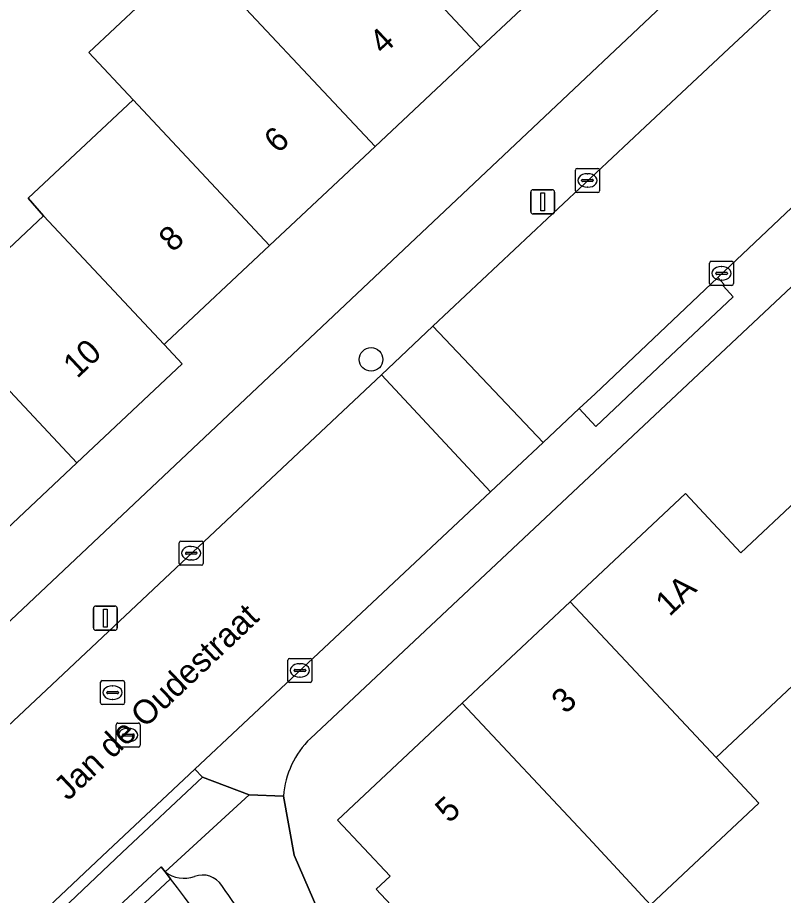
# Model space of a CAD drawing. Extents: x 159960 to 160866, y 382700 to 383354.
# Drawn here: x 160396.2 to 160427.98, y 383095.2 to 383131.61 of the extents above; entities that cross this region are included whole.
import ezdxf

# ---------------------------------------------------------------- set-up
doc = ezdxf.new("R2010")
doc.units = 0
for name, color, linetype in [('IMGEO_Boom', 7, 'Continuous'), ('IMGEO_Erf', 7, 'Continuous'), ('IMGEO_Kolk', 7, 'Continuous'), ('IMGEO_Lichtmast', 7, 'Continuous'), ('IMGEO_Openbare_ruimte_label', 7, 'Continuous'), ('IMGEO_Pand', 7, 'Continuous'), ('IMGEO_Pand_nummerreeks', 7, 'Continuous'), ('IMGEO_Parkeervlak_open', 7, 'Continuous'), ('IMGEO_Rijbaan_lokaal_open', 7, 'Continuous'), ('IMGEO_Rioolput', 7, 'Continuous'), ('IMGEO_Voetpad_open', 7, 'Continuous')]:
    doc.layers.add(name, color=color, linetype=linetype)

msp = doc.modelspace()

# ---------------------------------------------------------------- linework, layer by layer
at = {"layer": 'IMGEO_Boom'}
msp.add_circle((160410.865, 383117.427), 0.489, dxfattribs=at)
at = {"layer": 'IMGEO_Erf'}
for points in [[(160369.879, 383082.077), (160423.666, 383132.79), (160415.427, 383141.646), (160409.837, 383147.549), (160405.372, 383143.361), (160404.889, 383143.883), (160403.767, 383142.776), (160402.854, 383141.88), (160402.394, 383142.349), (160399.943, 383139.946), (160398.226, 383141.698), (160396.44, 383139.989), (160397.979, 383138.397), (160394.516, 383135.098)], [(160392.9, 383119.282), (160397.275, 383123.386), (160396.645, 383124.117), (160400.992, 383128.194), (160399.154, 383130.154), (160403.53, 383134.259), (160403.127, 383134.689), (160405.579, 383136.989), (160407.821, 383134.599), (160409.745, 383136.403), (160407.831, 383138.444), (160410.097, 383140.568), (160412.27, 383142.605), (160419.848, 383134.525), (160415.411, 383130.363), (160411.035, 383126.259), (160406.658, 383122.154), (160402.377, 383118.139), (160402.282, 383118.05), (160403.034, 383117.248), (160398.658, 383113.144), (160394.281, 383109.04)], [(160439.194, 383130.656), (160408.351, 383101.71)], [(160414.136, 383092.196), (160411.077, 383095.456), (160411.655, 383095.998), (160409.479, 383098.316), (160414.649, 383103.168), (160419.125, 383107.369), (160423.911, 383111.861), (160426.214, 383109.407), (160428.713, 383111.751), (160430.926, 383113.827), (160432.763, 383111.869), (160434.937, 383109.552), (160437.236, 383107.101), (160434.175, 383105.928), (160430.352, 383104.463), (160429.702, 383105.159), (160425.183, 383100.917), (160426.957, 383099.027), (160422.461, 383094.808)], [(160407.237, 383099.321), (160407.676, 383096.869), (160411.87, 383087.197)]]:
    msp.add_lwpolyline(points, dxfattribs=at)
msp.add_arc((160410.884, 383099.074), 3.656, 133.8679, 176.1324, dxfattribs=at)
at = {"layer": 'IMGEO_Kolk'}
for p, q in [((160419.419, 383125.349), (160420.271, 383125.349)), ((160419.344, 383124.423), (160419.344, 383125.275)), ((160419.832, 383125.129), (160419.857, 383125.129)), ((160420.345, 383125.275), (160420.345, 383124.423)), ((160419.603, 383124.843), (160419.603, 383124.855)), ((160420.041, 383124.806), (160419.643, 383124.806)), ((160419.646, 383124.892), (160420.044, 383124.892)), ((160420.087, 383124.855), (160420.087, 383124.843)), ((160420.271, 383124.349), (160419.419, 383124.349)), ((160419.855, 383124.569), (160419.83, 383124.569)), ((160424.908, 383120.571), (160424.908, 383121.423)), ((160424.983, 383121.497), (160425.835, 383121.497)), ((160425.909, 383121.423), (160425.909, 383120.571)), ((160425.167, 383120.991), (160425.167, 383121.003)), ((160425.21, 383121.04), (160425.608, 383121.04)), ((160425.396, 383121.277), (160425.421, 383121.277)), ((160425.651, 383121.003), (160425.651, 383120.991)), ((160425.605, 383120.954), (160425.207, 383120.954)), ((160425.419, 383120.717), (160425.394, 383120.717)), ((160425.835, 383120.497), (160424.983, 383120.497)), ((160402.902, 383108.966), (160402.902, 383109.818)), ((160402.977, 383109.892), (160403.829, 383109.892)), ((160403.903, 383109.818), (160403.903, 383108.966)), ((160403.161, 383109.386), (160403.161, 383109.398)), ((160403.599, 383109.349), (160403.201, 383109.349)), ((160403.204, 383109.435), (160403.602, 383109.435)), ((160403.39, 383109.672), (160403.415, 383109.672)), ((160403.645, 383109.398), (160403.645, 383109.386)), ((160403.413, 383109.112), (160403.388, 383109.112)), ((160403.829, 383108.892), (160402.977, 383108.892)), ((160407.413, 383104.103), (160407.413, 383104.955)), ((160407.488, 383105.029), (160408.34, 383105.029)), ((160408.414, 383104.955), (160408.414, 383104.103)), ((160407.901, 383104.809), (160407.926, 383104.809)), ((160407.672, 383104.523), (160407.672, 383104.535)), ((160408.11, 383104.486), (160407.712, 383104.486)), ((160407.715, 383104.572), (160408.113, 383104.572)), ((160407.924, 383104.249), (160407.899, 383104.249)), ((160408.156, 383104.535), (160408.156, 383104.523)), ((160408.34, 383104.029), (160407.488, 383104.029))]:
    msp.add_line(p, q, dxfattribs=at)
for points in [[(160419.419, 383125.349), (160420.271, 383125.349)], [(160419.344, 383124.423), (160419.344, 383125.275)], [(160420.345, 383125.275), (160420.345, 383124.423)], [(160420.271, 383124.349), (160419.419, 383124.349)], [(160424.908, 383120.571), (160424.908, 383121.423)], [(160424.983, 383121.497), (160425.835, 383121.497)], [(160425.909, 383121.423), (160425.909, 383120.571)], [(160425.835, 383120.497), (160424.983, 383120.497)], [(160402.902, 383108.966), (160402.902, 383109.818)], [(160402.977, 383109.892), (160403.829, 383109.892)], [(160403.903, 383109.818), (160403.903, 383108.966)], [(160403.829, 383108.892), (160402.977, 383108.892)], [(160407.413, 383104.103), (160407.413, 383104.955)], [(160407.488, 383105.029), (160408.34, 383105.029)], [(160408.414, 383104.955), (160408.414, 383104.103)], [(160408.34, 383104.029), (160407.488, 383104.029)]]:
    msp.add_lwpolyline(points, dxfattribs=at)
for centre, radius, start, end in [((160419.421, 383125.273), 0.0765, 91.552, 178.448), ((160419.421, 383125.273), 0.0765, 91.552, 178.448), ((160420.269, 383125.273), 0.0765, 1.552, 88.448), ((160420.269, 383125.273), 0.0765, 1.552, 88.448), ((160419.643, 383124.852), 0.0403, 85.8775, 175.7526), ((160419.64, 383124.842), 0.0366, 178.938, 274.7102), ((160420.044, 383124.849), 0.043, 264.8664, 352.4533), ((160420.048, 383124.854), 0.0386, 1.7309, 96.639), ((160419.421, 383124.425), 0.0765, 181.552, 268.448), ((160419.421, 383124.425), 0.0765, 181.552, 268.448), ((160420.269, 383124.425), 0.0765, 271.552, 358.448), ((160420.269, 383124.425), 0.0765, 271.552, 358.448), ((160424.985, 383121.421), 0.0765, 91.552, 178.448), ((160424.985, 383121.421), 0.0765, 91.552, 178.448), ((160425.833, 383121.421), 0.0765, 1.552, 88.448), ((160425.833, 383121.421), 0.0765, 1.552, 88.448), ((160425.207, 383121), 0.0403, 85.8775, 175.7526), ((160425.204, 383120.99), 0.0366, 178.938, 274.7102), ((160425.608, 383120.997), 0.043, 264.8664, 352.4533), ((160425.612, 383121.002), 0.0386, 1.7309, 96.639), ((160424.985, 383120.573), 0.0765, 181.552, 268.448), ((160424.985, 383120.573), 0.0765, 181.552, 268.448), ((160425.833, 383120.573), 0.0765, 271.552, 358.448), ((160425.833, 383120.573), 0.0765, 271.552, 358.448), ((160402.979, 383109.816), 0.0765, 91.552, 178.448), ((160402.979, 383109.816), 0.0765, 91.552, 178.448), ((160403.827, 383109.816), 0.0765, 1.552, 88.448), ((160403.827, 383109.816), 0.0765, 1.552, 88.448), ((160403.201, 383109.395), 0.0403, 85.8775, 175.7526), ((160403.198, 383109.385), 0.0366, 178.938, 274.7102), ((160403.602, 383109.392), 0.043, 264.8664, 352.4533), ((160403.606, 383109.397), 0.0386, 1.7309, 96.639), ((160402.979, 383108.968), 0.0765, 181.552, 268.448), ((160402.979, 383108.968), 0.0765, 181.552, 268.448), ((160403.827, 383108.968), 0.0765, 271.552, 358.448), ((160403.827, 383108.968), 0.0765, 271.552, 358.448), ((160407.49, 383104.953), 0.0765, 91.552, 178.448), ((160407.49, 383104.953), 0.0765, 91.552, 178.448), ((160408.338, 383104.953), 0.0765, 1.552, 88.448), ((160408.338, 383104.953), 0.0765, 1.552, 88.448), ((160407.712, 383104.532), 0.0403, 85.8775, 175.7526), ((160407.709, 383104.522), 0.0366, 178.938, 274.7102), ((160408.113, 383104.529), 0.043, 264.8664, 352.4533), ((160408.117, 383104.534), 0.0386, 1.7309, 96.639), ((160407.49, 383104.105), 0.0765, 181.552, 268.448), ((160407.49, 383104.105), 0.0765, 181.552, 268.448), ((160408.338, 383104.105), 0.0765, 271.552, 358.448), ((160408.338, 383104.105), 0.0765, 271.552, 358.448)]:
    msp.add_arc(centre, radius, start, end, dxfattribs=at)
for centre, major_axis, ratio, start_param, end_param in [((160419.831, 383124.849), (-0.387, 0.002), 0.722429, 4.712389, 7.853982), ((160419.856, 383124.849), (-0.39, 0.002), 0.717154, 1.570796, 4.712389), ((160425.395, 383120.997), (-0.387, 0.002), 0.722429, 4.712389, 7.853982), ((160425.42, 383120.997), (-0.39, 0.002), 0.717154, 1.570796, 4.712389), ((160403.389, 383109.392), (-0.387, 0.002), 0.722429, 4.712389, 7.853982), ((160403.414, 383109.392), (-0.39, 0.002), 0.717154, 1.570796, 4.712389), ((160407.9, 383104.529), (-0.387, 0.002), 0.722429, 4.712389, 7.853982), ((160407.925, 383104.529), (-0.39, 0.002), 0.717154, 1.570796, 4.712389)]:
    msp.add_ellipse(centre, major_axis=major_axis, ratio=ratio, start_param=start_param, end_param=end_param, dxfattribs=at)
at = {"layer": 'IMGEO_Lichtmast'}
for p, q in [((160417.493, 383123.563), (160417.493, 383124.363)), ((160417.493, 383124.363), (160417.493, 383123.563)), ((160417.593, 383124.463), (160418.383, 383124.463)), ((160418.383, 383124.463), (160417.593, 383124.463)), ((160418.483, 383124.363), (160418.483, 383123.563)), ((160418.483, 383123.563), (160418.483, 383124.363)), ((160418.383, 383123.463), (160417.593, 383123.463)), ((160417.593, 383123.463), (160418.383, 383123.463)), ((160399.444, 383107.196), (160400.234, 383107.196)), ((160400.234, 383107.196), (160399.444, 383107.196)), ((160399.344, 383106.296), (160399.344, 383107.096)), ((160399.344, 383107.096), (160399.344, 383106.296)), ((160400.334, 383107.096), (160400.334, 383106.296)), ((160400.334, 383106.296), (160400.334, 383107.096)), ((160400.234, 383106.196), (160399.444, 383106.196)), ((160399.444, 383106.196), (160400.234, 383106.196))]:
    msp.add_line(p, q, dxfattribs=at)
for points in [[(160417.913, 383124.338), (160418.063, 383124.338), (160418.063, 383123.588), (160417.913, 383123.588), (160417.913, 383124.338)], [(160399.764, 383107.071), (160399.914, 383107.071), (160399.914, 383106.321), (160399.764, 383106.321), (160399.764, 383107.071)]]:
    msp.add_lwpolyline(points, dxfattribs=at)
for centre, start, end in [((160417.593, 383124.363), 90, 180), ((160417.593, 383124.363), 90, 180), ((160418.383, 383124.363), 0, 90), ((160418.383, 383124.363), 360, 90), ((160417.593, 383123.563), 180, 270), ((160417.593, 383123.563), 180, 270), ((160418.383, 383123.563), 270, 0), ((160418.383, 383123.563), 270, 0), ((160399.444, 383107.096), 90, 180), ((160399.444, 383107.096), 90, 180), ((160400.234, 383107.096), 0, 90), ((160400.234, 383107.096), 360, 90), ((160399.444, 383106.296), 180, 270), ((160399.444, 383106.296), 180, 270), ((160400.234, 383106.296), 270, 0), ((160400.234, 383106.296), 270, 0)]:
    msp.add_arc(centre, 0.1, start, end, dxfattribs=at)
at = {"layer": 'IMGEO_Pand'}
for points in [[(160412.27, 383142.605), (160410.097, 383140.568), (160407.831, 383138.444), (160409.745, 383136.403), (160415.411, 383130.363), (160419.848, 383134.525)], [(160415.411, 383130.363), (160409.745, 383136.403), (160407.821, 383134.599), (160405.579, 383136.989), (160403.127, 383134.689), (160403.53, 383134.259), (160411.035, 383126.259)], [(160411.035, 383126.259), (160403.53, 383134.259), (160399.154, 383130.154), (160400.992, 383128.194), (160406.658, 383122.154)], [(160400.992, 383128.194), (160396.645, 383124.117), (160397.275, 383123.386), (160402.282, 383118.05), (160402.377, 383118.139), (160406.658, 383122.154)], [(160397.275, 383123.386), (160392.9, 383119.282), (160398.658, 383113.144), (160403.034, 383117.248), (160402.282, 383118.05)], [(160392.9, 383119.282), (160388.523, 383115.178), (160394.281, 383109.04), (160398.658, 383113.144)], [(160434.175, 383105.928), (160432.723, 383107.476), (160428.713, 383111.751), (160426.214, 383109.407), (160423.911, 383111.861), (160419.125, 383107.369), (160425.183, 383100.917), (160429.702, 383105.159), (160430.352, 383104.463)], [(160422.461, 383094.808), (160426.957, 383099.027), (160425.183, 383100.917), (160419.125, 383107.369), (160414.649, 383103.168), (160419.885, 383097.59)], [(160422.461, 383094.808), (160419.885, 383097.59), (160414.649, 383103.168), (160409.479, 383098.316), (160411.655, 383095.998), (160411.077, 383095.456), (160414.136, 383092.196), (160415.099, 383093.1), (160416.461, 383091.649), (160419.873, 383093.345), (160420.737, 383092.269), (160422.841, 383093.012), (160422.27, 383094.628)]]:
    msp.add_lwpolyline(points, close=True, dxfattribs=at)
at = {"layer": 'IMGEO_Parkeervlak_open'}
msp.add_lwpolyline([(160402.323, 383096.17), (160402.547, 383095.884)], dxfattribs=at)
for centre, radius, start, end in [((160403.105, 383097.232), 1.319, 233.6426, 289.2544), ((160364.13, 383066.003), 48.67, 20.0917, 37.8762), ((160403.869, 383095.082), 0.963, 33.3843, 109.9887), ((160351.786, 383057.856), 64.981, 28.41067, 35.52326)]:
    msp.add_arc(centre, radius, start, end, dxfattribs=at)
at = {"layer": 'IMGEO_Rijbaan_lokaal_open'}
for points in [[(160442.08, 383136.403), (160437.373, 383141.46), (160437.072, 383141.146), (160436.351, 383140.395), (160435.911, 383139.976), (160434.043, 383138.169), (160431.627, 383135.856), (160429.452, 383133.817), (160425.913, 383130.514), (160422.238, 383127.069), (160413.431, 383118.809), (160418.003, 383113.983), (160419.506, 383115.389), (160420.163, 383116.003), (160425.258, 383120.825), (160432.136, 383127.334), (160437.247, 383132.126), (160438.331, 383133.131), (160441.56, 383135.977)], [(160413.431, 383118.809), (160411.292, 383116.793), (160415.821, 383111.942), (160418.003, 383113.983)], [(160403.552, 383100.436), (160405.554, 383102.316), (160415.821, 383111.942), (160411.292, 383116.793), (160405.8, 383111.613), (160397.4, 383103.731), (160393.269, 383099.855), (160387.865, 383094.781), (160375.599, 383083.221), (160380.124, 383078.379), (160390.773, 383088.421), (160397.489, 383094.742), (160399.709, 383096.829)], [(160402.547, 383095.884), (160402.323, 383096.17), (160402.15, 383096.388), (160399.824, 383094.214), (160400.001, 383093.994), (160400.224, 383093.712)]]:
    msp.add_lwpolyline(points, close=True, dxfattribs=at)
msp.add_lwpolyline([(160402.547, 383095.884), (160400.224, 383093.712)], dxfattribs=at)
msp.add_arc((160364.13, 383066.003), 48.67, 20.0917, 37.8762, dxfattribs=at)
at = {"layer": 'IMGEO_Rioolput'}
for p, q in [((160399.64, 383103.184), (160399.64, 383104.036)), ((160399.715, 383104.11), (160400.567, 383104.11)), ((160400.128, 383103.89), (160400.153, 383103.89)), ((160400.641, 383104.036), (160400.641, 383103.184)), ((160399.899, 383103.604), (160399.899, 383103.616)), ((160400.337, 383103.567), (160399.939, 383103.567)), ((160399.942, 383103.653), (160400.34, 383103.653)), ((160400.383, 383103.616), (160400.383, 383103.604)), ((160400.151, 383103.33), (160400.126, 383103.33)), ((160400.567, 383103.11), (160399.715, 383103.11)), ((160400.287, 383101.423), (160400.287, 383102.275)), ((160400.362, 383102.349), (160401.214, 383102.349)), ((160400.775, 383102.129), (160400.8, 383102.129)), ((160401.288, 383102.275), (160401.288, 383101.423)), ((160400.546, 383101.843), (160400.546, 383101.855)), ((160400.984, 383101.806), (160400.586, 383101.806)), ((160400.589, 383101.892), (160400.987, 383101.892)), ((160401.03, 383101.855), (160401.03, 383101.843)), ((160401.214, 383101.349), (160400.362, 383101.349)), ((160400.798, 383101.569), (160400.773, 383101.569))]:
    msp.add_line(p, q, dxfattribs=at)
for points in [[(160399.64, 383103.184), (160399.64, 383104.036)], [(160399.715, 383104.11), (160400.567, 383104.11)], [(160400.641, 383104.036), (160400.641, 383103.184)], [(160400.567, 383103.11), (160399.715, 383103.11)], [(160400.287, 383101.423), (160400.287, 383102.275)], [(160400.362, 383102.349), (160401.214, 383102.349)], [(160401.288, 383102.275), (160401.288, 383101.423)], [(160401.214, 383101.349), (160400.362, 383101.349)]]:
    msp.add_lwpolyline(points, dxfattribs=at)
for centre, radius, start, end in [((160399.717, 383104.034), 0.0765, 91.552, 178.448), ((160399.717, 383104.034), 0.0765, 91.552, 178.448), ((160400.565, 383104.034), 0.0765, 1.552, 88.448), ((160400.565, 383104.034), 0.0765, 1.552, 88.448), ((160399.939, 383103.613), 0.0403, 85.8775, 175.7526), ((160399.936, 383103.603), 0.0366, 178.938, 274.7102), ((160400.34, 383103.61), 0.043, 264.8664, 352.4533), ((160400.344, 383103.615), 0.0386, 1.7309, 96.639), ((160399.717, 383103.186), 0.0765, 181.552, 268.448), ((160399.717, 383103.186), 0.0765, 181.552, 268.448), ((160400.565, 383103.186), 0.0765, 271.552, 358.448), ((160400.565, 383103.186), 0.0765, 271.552, 358.448), ((160400.364, 383102.273), 0.0765, 91.552, 178.448), ((160400.364, 383102.273), 0.0765, 91.552, 178.448), ((160401.212, 383102.273), 0.0765, 1.552, 88.448), ((160401.212, 383102.273), 0.0765, 1.552, 88.448), ((160400.586, 383101.852), 0.0403, 85.8775, 175.7526), ((160400.583, 383101.842), 0.0366, 178.938, 274.7102), ((160400.987, 383101.849), 0.043, 264.8664, 352.4533), ((160400.991, 383101.854), 0.0386, 1.7309, 96.639), ((160400.364, 383101.425), 0.0765, 181.552, 268.448), ((160400.364, 383101.425), 0.0765, 181.552, 268.448), ((160401.212, 383101.425), 0.0765, 271.552, 358.448), ((160401.212, 383101.425), 0.0765, 271.552, 358.448)]:
    msp.add_arc(centre, radius, start, end, dxfattribs=at)
for centre, major_axis, ratio, start_param, end_param in [((160400.127, 383103.61), (-0.387, 0.002), 0.722429, 4.712389, 7.853982), ((160400.152, 383103.61), (-0.39, 0.002), 0.717154, 1.570796, 4.712389), ((160400.774, 383101.849), (-0.387, 0.002), 0.722429, 4.712389, 7.853982), ((160400.799, 383101.849), (-0.39, 0.002), 0.717154, 1.570796, 4.712389)]:
    msp.add_ellipse(centre, major_axis=major_axis, ratio=ratio, start_param=start_param, end_param=end_param, dxfattribs=at)
at = {"layer": 'IMGEO_Voetpad_open'}
for points in [[(160434.718, 383143.083), (160432.132, 383140.666), (160427.441, 383136.302), (160423.666, 383132.79), (160369.879, 383082.077), (160366.117, 383078.629), (160362.229, 383074.94), (160358.346, 383071.384), (160360.462, 383069.126), (160361.545, 383070.036), (160363.349, 383071.742), (160362.543, 383072.636), (160366.151, 383075.937), (160368.547, 383078.218), (160369.356, 383077.35), (160373.431, 383081.176), (160375.599, 383083.221), (160387.865, 383094.781), (160393.269, 383099.855), (160397.4, 383103.731), (160405.8, 383111.613), (160411.292, 383116.793)], [(160411.292, 383116.793), (160413.431, 383118.809), (160422.238, 383127.069), (160425.913, 383130.514), (160429.452, 383133.817), (160428.602, 383134.687), (160430.978, 383136.855), (160433.455, 383139.254), (160435.334, 383141.013), (160436.311, 383141.964), (160437.072, 383141.146), (160437.373, 383141.46), (160437.808, 383141.925)], [(160444.581, 383138.553), (160442.741, 383136.945), (160442.08, 383136.403), (160441.56, 383135.977), (160438.331, 383133.131), (160437.247, 383132.126), (160432.136, 383127.334), (160425.258, 383120.825), (160425.523, 383120.529), (160425.474, 383120.484), (160425.889, 383120.017), (160423.286, 383117.582), (160420.196, 383114.639), (160419.506, 383115.389), (160418.003, 383113.983), (160415.821, 383111.942), (160405.554, 383102.316), (160403.552, 383100.436), (160403.865, 383100.106), (160405.806, 383099.371), (160407.237, 383099.321)], [(160408.351, 383101.71), (160439.194, 383130.656)], [(160392.957, 383086.903), (160392.983, 383086.934), (160400.001, 383093.994), (160399.824, 383094.214), (160402.15, 383096.388), (160402.323, 383096.17), (160405.806, 383099.371), (160403.865, 383100.106), (160400.544, 383096.98), (160397.808, 383094.397), (160397.489, 383094.742), (160390.773, 383088.421), (160380.124, 383078.379), (160377.981, 383076.364), (160375.61, 383074.142), (160375.064, 383073.623), (160375.779, 383072.837), (160372.493, 383069.76), (160369.542, 383066.97), (160368.837, 383067.739), (160363.348, 383062.566), (160362.612, 383061.814)], [(160419.63, 383067.53), (160415.599, 383077.746), (160414.428, 383080.713), (160411.87, 383087.197), (160407.676, 383096.869), (160407.237, 383099.321), (160405.806, 383099.371), (160402.323, 383096.17)]]:
    msp.add_lwpolyline(points, dxfattribs=at)
for points in [[(160425.258, 383120.825), (160420.163, 383116.003), (160419.506, 383115.389), (160420.196, 383114.639), (160423.286, 383117.582), (160425.889, 383120.017), (160425.474, 383120.484), (160425.523, 383120.529)], [(160403.865, 383100.106), (160403.552, 383100.436), (160399.709, 383096.829), (160397.489, 383094.742), (160397.808, 383094.397), (160400.544, 383096.98)]]:
    msp.add_lwpolyline(points, close=True, dxfattribs=at)
for centre, radius, start, end in [((160410.884, 383099.074), 3.656, 133.8679, 176.1324), ((160403.105, 383097.232), 1.319, 233.6426, 289.2544), ((160403.869, 383095.082), 0.963, 33.3843, 109.9887), ((160351.786, 383057.856), 64.981, 28.41067, 35.52326)]:
    msp.add_arc(centre, radius, start, end, dxfattribs=at)

# ---------------------------------------------------------------- texts
at = {"layer": 'IMGEO_Openbare_ruimte_label'}
msp.add_text('Jan de Oudestraat', height=1, rotation=43.419, dxfattribs=at).set_placement((160398.291, 383099.094))
at = {"layer": 'IMGEO_Pand_nummerreeks'}
for s, rotation, p in [('4', 43.1645, (160411.371, 383130.029)), ('6', 43.1645, (160407.004, 383125.933)), ('8', 43.1666, (160402.639, 383121.839)), ('10', 43.1666, (160398.668, 383116.609)), ('1A', 43.1841, (160423.243, 383106.736)), ('3', 43.1841, (160418.931, 383102.688)), ('5', 43.1841, (160414.108, 383098.161))]:
    msp.add_text(s, height=1, rotation=rotation, dxfattribs=at).set_placement(p)

doc.saveas('drawing.dxf')
